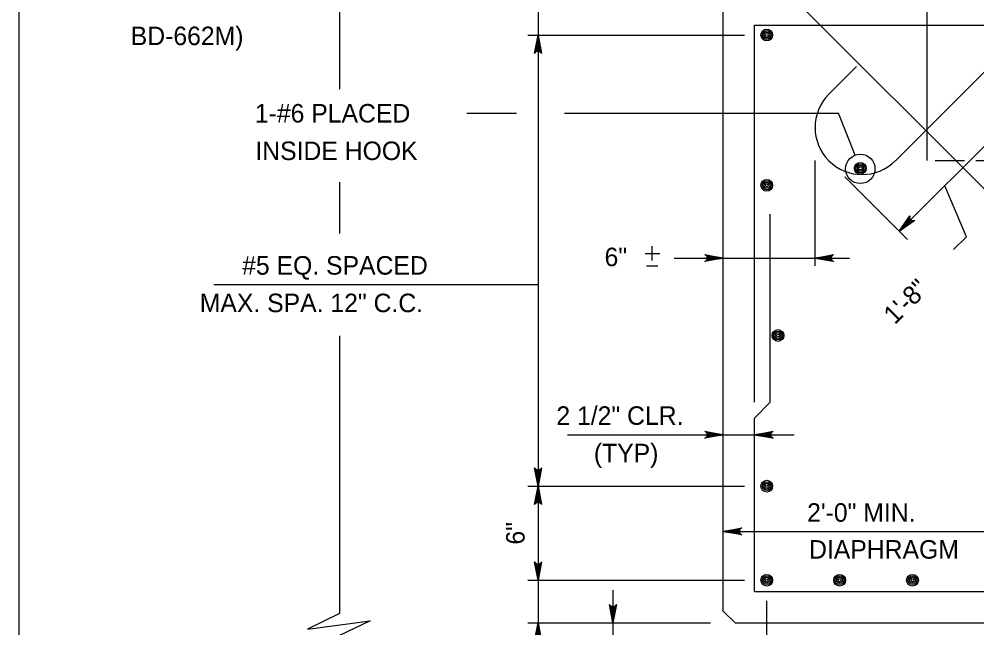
# Model space of a CAD drawing. Extents: x 638653 to 642302, y 298557 to 300414.
# Drawn here: x 640704.2 to 640859.4, y 299508.4 to 299607.1 of the extents above; entities that cross this region are included whole.
import ezdxf

# ---------------------------------------------------------------- set-up
doc = ezdxf.new("R2010")
doc.units = 0
doc.layers.add('1', color=7, linetype='Continuous')

msp = doc.modelspace()

# ---------------------------------------------------------------- linework, layer by layer
at = {"layer": '1'}
for p, q in [((640704.16, 299165.52), (640704.16, 299729.52)), ((640861.89, 299578.25), (640789.27, 299650.88)), ((640851.33, 299652.17), (640851.33, 299584.17)), ((640846.2, 299584.11), (640909.12, 299647.04)), ((640756.09, 299625.1), (640756.09, 299595.7)), ((640788.28, 299619.84), (640788.28, 299531.38)), ((640818.31, 299511.14), (640818.31, 299614.65)), ((640882.76, 299608.61), (640846.84, 299572.69)), ((640823.39, 299606.09), (640874.19, 299606.09)), ((640823.39, 299544.97), (640823.39, 299606.09)), ((640786.62, 299604.49), (640821.76, 299604.49)), ((640835.42, 299594.89), (640839.91, 299599.38)), ((640776.72, 299591.85), (640784.76, 299591.85)), ((640792.55, 299591.85), (640836.96, 299591.85)), ((640839.67, 299585.02), (640836.96, 299591.85)), ((640833.19, 299567.07), (640833.19, 299584.13)), ((640852.66, 299584.17), (640857.4, 299584.17)), ((640859.26, 299584.17), (640890.04, 299584.17)), ((640848.18, 299571.36), (640838.02, 299581.52)), ((640756.09, 299580.65), (640756.09, 299572.35)), ((640857.73, 299571.79), (640854.22, 299580.07)), ((640825.93, 299544.97), (640825.93, 299575.45)), ((640857.73, 299571.79), (640855.65, 299569.71)), ((640806.78, 299567.93), (640806.78, 299570.29)), ((640805.62, 299569.09), (640808.04, 299569.09)), ((640805.88, 299567.07), (640807.68, 299567.07)), ((640810.32, 299568.34), (640838.76, 299568.34)), ((640735.71, 299564.08), (640788.28, 299564.08)), ((640756.09, 299555.74), (640756.09, 299510.73)), ((640825.93, 299544.97), (640823.39, 299542.43)), ((640823.39, 299514.32), (640823.39, 299542.43)), ((640793.07, 299539.72), (640829.8, 299539.72)), ((640786.62, 299531.38), (640821.76, 299531.38)), ((640788.28, 299531.38), (640788.28, 299497.87)), ((640818.31, 299524.06), (640937.18, 299524.06)), ((640786.62, 299516.14), (640821.76, 299516.14)), ((640800.42, 299514.55), (640800.42, 299490.08)), ((640823.39, 299514.32), (640874.19, 299514.32)), ((640825.36, 299491.12), (640825.36, 299512.83)), ((640818.31, 299511.14), (640820.21, 299509.24)), ((640786.62, 299509.24), (640816.26, 299509.24)), ((640820.21, 299509.24), (640877.36, 299509.24))]:
    msp.add_line(p, q, dxfattribs=at)
for points in [[(640788.28, 299604.49), (640788.84, 299601.51), (640788.76, 299601.62), (640788.68, 299601.74), (640788.58, 299601.79), (640788.48, 299601.85), (640788.38, 299601.87), (640788.28, 299601.89), (640788.18, 299601.87), (640788.08, 299601.85), (640787.98, 299601.79), (640787.88, 299601.74), (640787.8, 299601.62), (640787.72, 299601.51), (640788.28, 299604.49), (640787.8, 299601.62), (640787.88, 299601.74), (640788.28, 299604.49), (640787.98, 299601.79), (640788.08, 299601.85), (640788.28, 299604.49), (640788.18, 299601.87), (640788.28, 299601.89), (640788.28, 299604.49), (640788.38, 299601.87), (640788.48, 299601.85), (640788.28, 299604.49), (640788.58, 299601.79), (640788.68, 299601.74), (640788.28, 299604.49), (640788.76, 299601.62)], [(640846.84, 299572.69), (640848.56, 299575.2), (640848.53, 299575.06), (640848.51, 299574.92), (640848.53, 299574.81), (640848.56, 299574.7), (640848.62, 299574.61), (640848.68, 299574.53), (640848.76, 299574.47), (640848.85, 299574.41), (640848.96, 299574.38), (640849.07, 299574.36), (640849.21, 299574.38), (640849.35, 299574.41), (640846.84, 299572.69), (640849.21, 299574.38), (640849.07, 299574.36), (640846.84, 299572.69), (640848.96, 299574.38), (640848.85, 299574.41), (640846.84, 299572.69), (640848.76, 299574.47), (640848.68, 299574.53), (640846.84, 299572.69), (640848.62, 299574.61), (640848.56, 299574.7), (640846.84, 299572.69), (640848.53, 299574.81), (640848.51, 299574.92), (640846.84, 299572.69), (640848.53, 299575.06)], [(640818.31, 299568.34), (640815.33, 299567.78), (640815.44, 299567.86), (640815.56, 299567.94), (640815.62, 299568.04), (640815.68, 299568.14), (640815.69, 299568.24), (640815.71, 299568.34), (640815.69, 299568.44), (640815.68, 299568.54), (640815.62, 299568.64), (640815.56, 299568.74), (640815.44, 299568.82), (640815.33, 299568.9), (640818.31, 299568.34), (640815.44, 299568.82), (640815.56, 299568.74), (640818.31, 299568.34), (640815.62, 299568.64), (640815.68, 299568.54), (640818.31, 299568.34), (640815.69, 299568.44), (640815.71, 299568.34), (640818.31, 299568.34), (640815.69, 299568.24), (640815.68, 299568.14), (640818.31, 299568.34), (640815.62, 299568.04), (640815.56, 299567.94), (640818.31, 299568.34), (640815.44, 299567.86)], [(640833.19, 299568.34), (640836.17, 299568.9), (640836.06, 299568.82), (640835.94, 299568.74), (640835.89, 299568.64), (640835.83, 299568.54), (640835.81, 299568.44), (640835.79, 299568.34), (640835.81, 299568.24), (640835.83, 299568.14), (640835.89, 299568.04), (640835.94, 299567.94), (640836.06, 299567.86), (640836.17, 299567.78), (640833.19, 299568.34), (640836.06, 299567.86), (640835.94, 299567.94), (640833.19, 299568.34), (640835.89, 299568.04), (640835.83, 299568.14), (640833.19, 299568.34), (640835.81, 299568.24), (640835.79, 299568.34), (640833.19, 299568.34), (640835.81, 299568.44), (640835.83, 299568.54), (640833.19, 299568.34), (640835.89, 299568.64), (640835.94, 299568.74), (640833.19, 299568.34), (640836.06, 299568.82)], [(640818.31, 299539.72), (640815.33, 299539.16), (640815.44, 299539.24), (640815.56, 299539.32), (640815.62, 299539.42), (640815.68, 299539.52), (640815.69, 299539.62), (640815.71, 299539.72), (640815.69, 299539.82), (640815.68, 299539.92), (640815.62, 299540.02), (640815.56, 299540.12), (640815.44, 299540.2), (640815.33, 299540.28), (640818.31, 299539.72), (640815.44, 299540.2), (640815.56, 299540.12), (640818.31, 299539.72), (640815.62, 299540.02), (640815.68, 299539.92), (640818.31, 299539.72), (640815.69, 299539.82), (640815.71, 299539.72), (640818.31, 299539.72), (640815.69, 299539.62), (640815.68, 299539.52), (640818.31, 299539.72), (640815.62, 299539.42), (640815.56, 299539.32), (640818.31, 299539.72), (640815.44, 299539.24)], [(640823.39, 299539.72), (640826.37, 299540.28), (640826.26, 299540.2), (640826.14, 299540.12), (640826.08, 299540.02), (640826.02, 299539.92), (640826, 299539.82), (640825.99, 299539.72), (640826, 299539.62), (640826.02, 299539.52), (640826.08, 299539.42), (640826.14, 299539.32), (640826.26, 299539.24), (640826.37, 299539.16), (640823.39, 299539.72), (640826.26, 299539.24), (640826.14, 299539.32), (640823.39, 299539.72), (640826.08, 299539.42), (640826.02, 299539.52), (640823.39, 299539.72), (640826, 299539.62), (640825.99, 299539.72), (640823.39, 299539.72), (640826, 299539.82), (640826.02, 299539.92), (640823.39, 299539.72), (640826.08, 299540.02), (640826.14, 299540.12), (640823.39, 299539.72), (640826.26, 299540.2)], [(640788.28, 299531.38), (640787.72, 299534.36), (640787.8, 299534.24), (640787.88, 299534.13), (640787.98, 299534.07), (640788.08, 299534.01), (640788.18, 299533.99), (640788.28, 299533.98), (640788.38, 299533.99), (640788.48, 299534.01), (640788.58, 299534.07), (640788.68, 299534.13), (640788.76, 299534.24), (640788.84, 299534.36), (640788.28, 299531.38), (640788.76, 299534.24), (640788.68, 299534.13), (640788.28, 299531.38), (640788.58, 299534.07), (640788.48, 299534.01), (640788.28, 299531.38), (640788.38, 299533.99), (640788.28, 299533.98), (640788.28, 299531.38), (640788.18, 299533.99), (640788.08, 299534.01), (640788.28, 299531.38), (640787.98, 299534.07), (640787.88, 299534.13), (640788.28, 299531.38), (640787.8, 299534.24)], [(640788.28, 299531.38), (640788.84, 299528.39), (640788.76, 299528.51), (640788.68, 299528.62), (640788.58, 299528.68), (640788.48, 299528.74), (640788.38, 299528.76), (640788.28, 299528.78), (640788.18, 299528.76), (640788.08, 299528.74), (640787.98, 299528.68), (640787.88, 299528.62), (640787.8, 299528.51), (640787.72, 299528.39), (640788.28, 299531.38), (640787.8, 299528.51), (640787.88, 299528.62), (640788.28, 299531.38), (640787.98, 299528.68), (640788.08, 299528.74), (640788.28, 299531.38), (640788.18, 299528.76), (640788.28, 299528.78), (640788.28, 299531.38), (640788.38, 299528.76), (640788.48, 299528.74), (640788.28, 299531.38), (640788.58, 299528.68), (640788.68, 299528.62), (640788.28, 299531.38), (640788.76, 299528.51)], [(640818.31, 299524.06), (640821.29, 299524.62), (640821.18, 299524.54), (640821.06, 299524.46), (640821, 299524.36), (640820.94, 299524.26), (640820.93, 299524.16), (640820.91, 299524.06), (640820.93, 299523.96), (640820.94, 299523.86), (640821, 299523.76), (640821.06, 299523.66), (640821.18, 299523.58), (640821.29, 299523.5), (640818.31, 299524.06), (640821.18, 299523.58), (640821.06, 299523.66), (640818.31, 299524.06), (640821, 299523.76), (640820.94, 299523.86), (640818.31, 299524.06), (640820.93, 299523.96), (640820.91, 299524.06), (640818.31, 299524.06), (640820.93, 299524.16), (640820.94, 299524.26), (640818.31, 299524.06), (640821, 299524.36), (640821.06, 299524.46), (640818.31, 299524.06), (640821.18, 299524.54)], [(640788.28, 299516.14), (640787.72, 299519.12), (640787.8, 299519), (640787.88, 299518.89), (640787.98, 299518.83), (640788.08, 299518.77), (640788.18, 299518.75), (640788.28, 299518.74), (640788.38, 299518.75), (640788.48, 299518.77), (640788.58, 299518.83), (640788.68, 299518.89), (640788.76, 299519), (640788.84, 299519.12), (640788.28, 299516.14), (640788.76, 299519), (640788.68, 299518.89), (640788.28, 299516.14), (640788.58, 299518.83), (640788.48, 299518.77), (640788.28, 299516.14), (640788.38, 299518.75), (640788.28, 299518.74), (640788.28, 299516.14), (640788.18, 299518.75), (640788.08, 299518.77), (640788.28, 299516.14), (640787.98, 299518.83), (640787.88, 299518.89), (640788.28, 299516.14), (640787.8, 299519)], [(640800.42, 299509.24), (640799.86, 299512.22), (640799.94, 299512.11), (640800.02, 299511.99), (640800.12, 299511.93), (640800.22, 299511.87), (640800.32, 299511.86), (640800.42, 299511.84), (640800.52, 299511.86), (640800.62, 299511.87), (640800.72, 299511.93), (640800.82, 299511.99), (640800.9, 299512.11), (640800.98, 299512.22), (640800.42, 299509.24), (640800.9, 299512.11), (640800.82, 299511.99), (640800.42, 299509.24), (640800.72, 299511.93), (640800.62, 299511.87), (640800.42, 299509.24), (640800.52, 299511.86), (640800.42, 299511.84), (640800.42, 299509.24), (640800.32, 299511.86), (640800.22, 299511.87), (640800.42, 299509.24), (640800.12, 299511.93), (640800.02, 299511.99), (640800.42, 299509.24), (640799.94, 299512.11)], [(640756.09, 299510.73), (640750.9, 299508.19), (640761.05, 299509.57), (640756.09, 299507.21)], [(640787.72, 299506.26), (640788.28, 299509.24), (640787.8, 299506.37)], [(640787.88, 299506.49), (640788.28, 299509.24), (640787.98, 299506.54)], [(640788.08, 299506.6), (640788.28, 299509.24), (640788.18, 299506.62)], [(640788.28, 299509.24), (640788.84, 299506.26)], [(640788.28, 299506.64), (640788.28, 299509.24), (640788.38, 299506.62)], [(640788.48, 299506.6), (640788.28, 299509.24), (640788.58, 299506.54)], [(640788.68, 299506.49), (640788.28, 299509.24), (640788.76, 299506.37)]]:
    msp.add_lwpolyline(points, dxfattribs=at)
for centre, radius in [((640825.36, 299604.49), 0.952), ((640825.36, 299604.49), 0.714), ((640825.36, 299604.49), 0.476), ((640825.36, 299604.49), 0.238), ((640840.52, 299582.8), 2.38), ((640840.52, 299582.89), 0.952), ((640840.52, 299582.89), 0.714), ((640840.52, 299582.89), 0.476), ((640840.52, 299582.89), 0.238), ((640825.36, 299580.14), 0.952), ((640825.36, 299580.14), 0.714), ((640825.36, 299580.14), 0.476), ((640825.36, 299580.14), 0.238), ((640827.18, 299555.8), 0.952), ((640827.18, 299555.8), 0.714), ((640827.18, 299555.8), 0.476), ((640827.18, 299555.8), 0.238), ((640825.36, 299531.38), 0.952), ((640825.36, 299531.38), 0.714), ((640825.36, 299531.38), 0.476), ((640825.36, 299531.38), 0.238), ((640825.36, 299516.14), 0.952), ((640825.36, 299516.14), 0.714), ((640825.36, 299516.14), 0.476), ((640825.36, 299516.14), 0.238), ((640837.17, 299516.14), 0.952), ((640837.17, 299516.14), 0.714), ((640837.17, 299516.14), 0.476), ((640837.17, 299516.14), 0.238), ((640848.98, 299516.14), 0.952), ((640848.98, 299516.14), 0.714), ((640848.98, 299516.14), 0.476), ((640848.98, 299516.14), 0.238)]:
    msp.add_circle(centre, radius, dxfattribs=at)
msp.add_arc((640840.81, 299589.5), 7.62, 135, 315, dxfattribs=at)

# ---------------------------------------------------------------- texts
for s, p in [('BD-662M)', (640722.25, 299602.85)), ('1-#6 PLACED', (640742.37, 299590.31)), ('INSIDE HOOK', (640742.45, 299584.23)), ('#5 EQ. SPACED', (640740.31, 299565.66)), ('6"', (640799.06, 299567.03)), ('MAX. SPA. 12" C.C.', (640733.44, 299559.58)), ('2 1/2" CLR.', (640791.25, 299541.32)), ('(TYP)', (640797.32, 299535.25)), ('2\'-0" MIN.', (640831.9, 299525.62)), ('DIAPHRAGM', (640832.21, 299519.64))]:
    msp.add_text(s, height=3, dxfattribs=at).set_placement(p)
for s, rotation, p in [('1\'-8"', 45, (640846.11, 299557.44)), ('6"', 90, (640786.1, 299521.92))]:
    msp.add_text(s, height=3, rotation=rotation, dxfattribs=at).set_placement(p)

doc.saveas('drawing.dxf')
